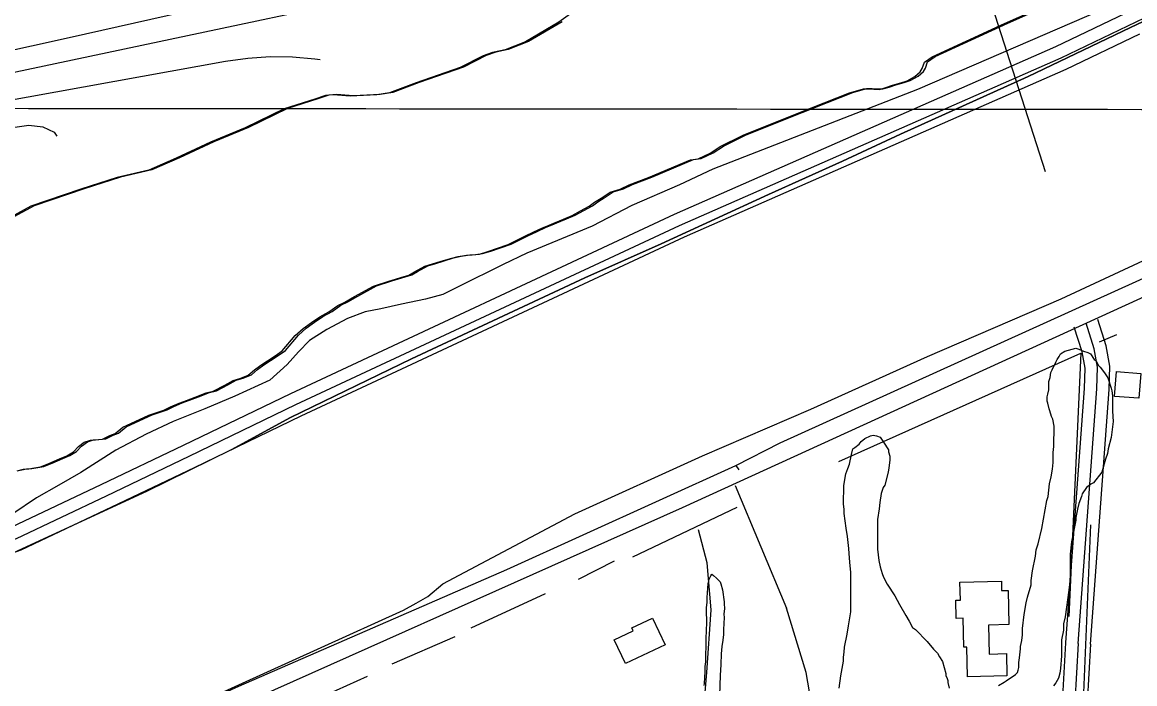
# Model space of a CAD drawing. Extents: x 3219052 to 3256913, y 800770 to 826146.
# Drawn here: x 3245682 to 3247032, y 811519 to 812321 of the extents above; entities that cross this region are included whole.
import ezdxf

# ---------------------------------------------------------------- set-up
doc = ezdxf.new("R2010")
doc.units = 0
for name, color, linetype in [('V-BLDG-OTLN', 7, 'Continuous'), ('V-DTCH-CNTR', 7, 'Continuous'), ('V-GRID-MAJR', 7, 'Continuous'), ('V-LEVE-TOET', 7, 'Continuous'), ('V-RIVR-RANG', 7, 'Continuous'), ('V-ROAD-CNTR', 7, 'Continuous'), ('V-SITE-VEGE', 7, 'Continuous'), ('V-TOPO-MINR', 7, 'Continuous'), ('V-TOPO-SHOR', 7, 'Continuous')]:
    doc.layers.add(name, color=color, linetype=linetype)

msp = doc.modelspace()

# ---------------------------------------------------------------- linework, layer by layer
at = {"layer": 'V-BLDG-OTLN'}
for points in [[(3247039.186, 811895.328), (3247036.9390000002, 811865.29), (3247007.499, 811867.492), (3247009.7460000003, 811897.528)], [(3246879.399, 811590.661), (3246854.546, 811590.0650000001), (3246855.39, 811554.963), (3246876.22, 811555.464), (3246876.87, 811528.4), (3246829.161, 811527.255), (3246828.295, 811563.304), (3246824.631, 811563.216), (3246823.788, 811598.3740000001), (3246815.4930000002, 811598.175), (3246814.967, 811620.138), (3246820.492, 811620.269), (3246819.964, 811642.316), (3246870.148, 811643.52), (3246870.427, 811632), (3246878.4020000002, 811632.193)], [(3246414.132, 811543.371), (3246400.48, 811572.246), (3246423.66, 811583.207), (3246421.997, 811586.725), (3246447.074, 811598.585), (3246462.3910000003, 811566.1900000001)]]:
    msp.add_lwpolyline(points, close=True, dxfattribs=at)
at = {"layer": 'V-DTCH-CNTR'}
msp.add_line((3246547.166, 811759.539), (3246609.413, 811610.5800000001), dxfattribs=at)
msp.add_lwpolyline([(3246775.637, 808768.466), (3246856.302, 809967.15), (3246889.997, 810502.295), (3246930.5270000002, 811068.604), (3246938.199, 811129.794), (3246934.713, 811154.8690000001), (3246921.532, 811164.583), (3246906.789, 811165.552), (3246895.343, 811163.817), (3246870.22, 811165.787), (3246845.0640000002, 811171.579), (3246817.136, 811182.806), (3246758.2970000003, 811235.251), (3246693.293, 811306.745), (3246660.066, 811363.772), (3246649.427, 811395.882), (3246645.38, 811422.5920000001), (3246643.312, 811473.876), (3246633.539, 811532.738), (3246609.413, 811610.5800000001)], dxfattribs=at)
at = {"layer": 'V-GRID-MAJR'}
msp.add_spline([(3223229.222, 812245.659), (3228465.955, 812237.661), (3233702.6890000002, 812230.425), (3238939.4250000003, 812223.951), (3244176.161, 812218.238), (3249412.899, 812213.287), (3254649.637, 812209.098), (3254649.6380000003, 812209.098)], degree=3, dxfattribs=at)
at = {"layer": 'V-LEVE-TOET'}
for points in [[(3247763.3340000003, 812644.04), (3247709.023, 812624.328), (3247680.566, 812612.247), (3247636.358, 812594.837), (3247544.4050000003, 812555.808), (3247377.894, 812484.009), (3247286.4080000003, 812444.743), (3247238.161, 812416.081), (3247134.186, 812366.309), (3247026.687, 812314.906), (3246902.717, 812255.36), (3246747.717, 812185.388), (3246677.384, 812152.6020000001), (3246587.538, 812112.389), (3246457.464, 812052.4010000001), (3246365.031, 812011.261), (3246154.507, 811912.898), (3246007.952, 811841.713), (3245935.951, 811802.8300000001), (3245833.004, 811752.0380000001), (3245603.157, 811646.2170000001)], [(3245935.951, 811802.8300000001), (3246007.952, 811841.713), (3246154.507, 811912.898), (3246365.031, 812011.261), (3246457.464, 812052.4010000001), (3246587.538, 812112.389), (3246677.384, 812152.6020000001), (3246747.717, 812185.388), (3246902.717, 812255.36), (3247026.687, 812314.906), (3247134.186, 812366.309), (3247238.161, 812416.081), (3247286.4080000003, 812444.743), (3247377.894, 812484.009), (3247544.4050000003, 812555.808), (3247636.358, 812594.837), (3247680.566, 812612.247), (3247709.023, 812624.328), (3247763.3340000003, 812644.04)], [(3245745.499, 811427.215), (3246144.744, 811608.202), (3246160.383, 811616.696), (3246174.2660000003, 811624.615), (3246192.645, 811640.262), (3246352.874, 811724.998), (3246507.406, 811795.441), (3246639.109, 811851.9), (3246780.704, 811916.062), (3246942.5100000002, 811985.77), (3247106.694, 812062.273), (3247244.054, 812124.106), (3247321.437, 812159.444), (3247392.9450000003, 812192.931), (3247422.578, 812205.242), (3247440.457, 812214.316), (3247454.115, 812223.88), (3247470.11, 812231.323), (3247511.7430000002, 812250.857), (3247567.982, 812281.593), (3247648.6380000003, 812313.394), (3247731.8910000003, 812349.177)]]:
    msp.add_lwpolyline(points, dxfattribs=at)
at = {"layer": 'V-RIVR-RANG'}
msp.add_line((3246923.7461, 812139.6356999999), (3246527.4886, 813377.7714000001), dxfattribs=at)
at = {"layer": 'V-ROAD-CNTR'}
for points in [[(3249090.1957824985, 812914.5411435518), (3248673.019616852, 812728.718515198), (3248028.039906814, 812435.2581021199), (3247188.542585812, 812054.4688636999), (3246482.7709973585, 811732.511507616), (3245852.5622577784, 811450.806071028)], [(3247697.3175682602, 812610.210752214), (3247673.0586167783, 812621.9257287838), (3247651.838659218, 812622.461727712), (3247619.2877243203, 812608.2057562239), (3247397.042168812, 812496.3859798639), (3246942.1730785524, 812277.776417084), (3246479.2540043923, 812074.2798240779), (3246014.044934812, 811857.161258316), (3245884.2711943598, 811794.431383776), (3245784.3013943, 811746.6614793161), (3245675.1216126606, 811694.8825828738), (3245575.947811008, 811659.7836530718), (3245501.463959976, 811633.8087050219), (3245456.5450498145, 811620.186732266), (3245398.805165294, 811602.747767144), (3245366.6482296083, 811598.251776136), (3245316.195330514, 811589.57979348), (3245275.8804111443, 811582.655807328), (3245229.6925035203, 811574.99982264), (3245010.15794259, 811520.5719314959), (3244626.581709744, 811445.23508217)], [(3247029.5629037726, 812336.4182997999), (3246935.9040910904, 812291.4063898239), (3246473.063016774, 812087.9437967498), (3246007.6089476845, 811870.7102312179), (3245877.773207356, 811807.951356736), (3245777.854407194, 811760.2054522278), (3245669.390624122, 811708.7655551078), (3245628.365706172, 811694.246584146)], [(3247037.521887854, 812306.9583587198), (3246948.4420660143, 812264.1464443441), (3246485.44499201, 812060.6158514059), (3246020.48092194, 811843.612285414), (3245890.769181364, 811780.911410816), (3245790.748381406, 811733.1175064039), (3245680.8526011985, 811680.9996106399), (3245637.82168726, 811665.770641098)], [(3246963.127036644, 811567.9328367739), (3246986.0009908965, 811876.4482197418), (3246986.710989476, 811903.0491665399), (3246982.65899758, 811925.188122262), (3246972.886017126, 811956.091060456)], [(3246978.086006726, 811566.8238389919), (3247000.985960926, 811875.693221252), (3247001.746959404, 811904.2121642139), (3246997.2449684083, 811928.8141150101), (3246987.187988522, 811960.61405141)], [(3246948.168066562, 811569.0418345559), (3246971.0160208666, 811877.2032182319), (3246971.6750195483, 811901.886168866), (3246968.073026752, 811921.562129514), (3246958.58404573, 811951.5680695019)], [(3246948.151066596, 811568.7788350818), (3246930.055102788, 811248.5674755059), (3246886.022190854, 810591.794789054), (3246850.3332622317, 810078.2598161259)], [(3246963.127036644, 811567.9328367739), (3246945.027072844, 811247.642477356), (3246900.987160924, 810590.7727910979), (3246865.2972323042, 810077.2198182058)], [(3246978.103006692, 811567.086838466), (3246959.9990429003, 811246.7174792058), (3246915.952130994, 810589.7507931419), (3246880.2612023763, 810076.1798202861)]]:
    msp.add_lwpolyline(points, dxfattribs=at)
at = {"layer": 'V-SITE-VEGE'}
for points in [[(3247074.5, 812372.434), (3246768.348, 812239.523), (3246519.965, 812143.21), (3246479.529, 812123.946), (3246421.765, 812098.905), (3246373.629, 812073.8640000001), (3246294.685, 812041.117), (3246265.802, 812027.635), (3246211.8880000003, 812000.667), (3246192.6350000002, 811991.035), (3246171.452, 811985.256), (3246142.572, 811979.476), (3246117.541, 811973.699), (3246098.288, 811969.8470000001), (3246077.105, 811962.142), (3246052.074, 811948.658), (3246030.894, 811935.174), (3246017.416, 811921.6900000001), (3246003.938, 811906.279), (3245982.758, 811887.017), (3245940.397, 811867.7540000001), (3245903.816, 811852.343), (3245865.305, 811836.933), (3245832.572, 811821.522), (3245795.988, 811802.261), (3245753.628, 811775.2930000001), (3245726.6720000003, 811759.881), (3245699.714, 811744.4720000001), (3245670.8310000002, 811725.211)], [(3246765.166, 812255.424), (3246771.762, 812261.027), (3246774.13, 812265.008), (3246776.745, 812272.9770000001), (3246786.162, 812279.275), (3246874.131, 812319.731), (3246995.4960000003, 812373.886)], [(3246358.738, 812339.375), (3246333.306, 812321.179), (3246292.825, 812297.649), (3246268.136, 812287.899), (3246252.862, 812284.446), (3246241.342, 812280.506), (3246213.815, 812266.309), (3246160.213, 812247.7660000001), (3246128.002, 812235.701), (3246112.732, 812233.187), (3246080.333, 812231.687), (3246059.683, 812233.187), (3246050.291, 812232.523), (3246037.126, 812228.122), (3246000.219, 812216.0800000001), (3245952.935, 812193.0480000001), (3245910.84, 812175.63), (3245869.207, 812156.329), (3245835.81, 812141.688), (3245797.508, 812132.939), (3245753.552, 812118.814), (3245692.896, 812098.189), (3245668.4250000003, 812084.682)], [(3245676.2260000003, 811777.378), (3245683.744, 811779.223), (3245690.316, 811779.4280000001), (3245697.365, 811780.806), (3245704.648, 811782.182), (3245714.759, 811786.1290000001), (3245727.696, 811791.703), (3245736.396, 811795.422), (3245744.397, 811800.3150000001), (3245750.529, 811806.625), (3245757.595, 811811.995), (3245765.117, 811814.307), (3245771.222, 811814.751), (3245779.912, 811815.6510000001), (3245788.616, 811820.072), (3245795.2, 811822.626), (3245804.387, 811830.0970000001), (3245836.14, 811844.511), (3245842.017, 811846.598), (3245854.244, 811850.77), (3245862.241, 811854.958), (3245872.59, 811859.138), (3245881.523, 811862.386), (3245892.341, 811866.562), (3245905.507, 811871.667), (3245913.968, 811873.7440000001), (3245928.0840000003, 811881.193), (3245938.204, 811886.782), (3245946.426, 811889.094), (3245956.539, 811893.0380000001), (3245964.08, 811899.813), (3245971.617, 811905.179), (3245979.858, 811910.541), (3245989.037, 811916.605), (3245997.747, 811922.669), (3246013.56, 811941.377), (3246022.987, 811949.786), (3246033.112, 811957.253), (3246043.235, 811963.78), (3246054.2970000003, 811970.0700000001), (3246065.128, 811977.768), (3246073.597, 811981.723), (3246085.596, 811988.475), (3246108.423, 812001.285), (3246126.99, 812007.0750000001), (3246134.986, 812009.6190000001), (3246142.977, 812012.166), (3246151.204, 812014.4770000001), (3246158.0300000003, 812018.675), (3246170.736, 812025.4230000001), (3246180.136, 812028.198), (3246189.303, 812030.975), (3246201.7630000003, 812034.911), (3246211.159, 812036.982), (3246221.497, 812038.8150000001), (3246228.307, 812039.253), (3246236.997, 812040.154), (3246247.1010000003, 812043.161), (3246258.857, 812047.335), (3246271.788, 812051.738), (3246292.02, 812061.742), (3246303.075, 812067.0920000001), (3246313.426, 812071.976), (3246321.419, 812074.993), (3246327.066, 812077.549), (3246338.823, 812082.427), (3246349.4050000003, 812086.841), (3246359.7600000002, 812092.4280000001), (3246370.113, 812098.252), (3246376.705, 812102.915), (3246384.475, 812108.0480000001), (3246395.538, 812115.039), (3246407.7630000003, 812118.976), (3246418.818, 812124.0920000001), (3246442.096, 812132.908), (3246492.894, 812154.515), (3246502.288, 812155.647), (3246516.872, 812162.625), (3246529.113, 812170.5530000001), (3246556.874, 812184.278), (3246624.597, 812211.209), (3246685.971, 812235.8200000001), (3246702.892, 812240.441), (3246709.466, 812240.412), (3246715.5670000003, 812240.15), (3246722.375, 812239.886), (3246730.128, 812241.962), (3246738.124, 812244.981), (3246748.231, 812247.752), (3246755.753, 812250.302), (3246765.166, 812255.424)], [(3246895.869, 811585.89), (3246897.63, 811602.763), (3246900.225, 811617.099), (3246901.943, 811623.845), (3246906.234, 811639.0210000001), (3246906.254, 811644.085), (3246907.995, 811655.894), (3246911.448, 811673.605), (3246912.327, 811681.197), (3246914.893, 811688.783), (3246919.196, 811707.336), (3246925.254, 811741.073), (3246926.964, 811746.1290000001), (3246928.719, 811761.3150000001), (3246930.443, 811769.7490000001), (3246932.174, 811779.0260000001), (3246933.054, 811787.464), (3246933.106, 811799.281), (3246933.984, 811806.873), (3246934.093, 811831.351), (3246932.44, 811839.799), (3246930.769, 811843.184), (3246929.11, 811849.942), (3246928.276, 811852.48), (3246926.6180000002, 811859.238), (3246925.784, 811861.7760000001), (3246925.809, 811866.84), (3246926.667, 811870.211), (3246927.5330000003, 811875.274), (3246927.578, 811885.4010000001), (3246929.288, 811890.46), (3246930.159, 811896.3640000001), (3246931.863, 811899.733), (3246936.122, 811908.998), (3246937.826, 811912.367), (3246940.374, 811915.732), (3246942.076, 811919.101), (3246947.157, 811922.456), (3246960.676, 811925.774), (3246964.049, 811924.9130000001), (3246969.9450000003, 811922.355), (3246975.004, 811920.645), (3246978.373, 811918.941), (3246982.563, 811912.171), (3246985.088, 811910.471), (3246987.597, 811905.3960000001), (3246990.12, 811902.8520000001), (3246995.154, 811896.078), (3246999.346, 811890.1510000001), (3247003.512, 811877.469), (3247004.341, 811874.09), (3247005.1580000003, 811868.1780000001), (3247005.076, 811849.608), (3247005.865, 811836.944), (3247003.248, 811817.541), (3246999.811, 811804.051), (3246998.941, 811798.144), (3246996.379, 811791.404), (3246992.088, 811775.385), (3246981.903, 811762.767), (3246978.5160000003, 811761.096), (3246973.437, 811756.898), (3246968.3370000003, 811749.324), (3246967.4790000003, 811745.951), (3246964.065, 811737.523), (3246962.347, 811730.779), (3246960.614, 811720.656), (3246960.6, 811717.281), (3246955.421, 811691.136), (3246953.663, 811675.9500000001), (3246953.549, 811649.785), (3246952.656, 811638.816), (3246950.901, 811623.628), (3246947.419, 811600.01), (3246945.6950000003, 811591.577), (3246945.662, 811583.981), (3246943.077, 811572.174), (3246942.991, 811552.759), (3246942.08, 811537.569), (3246941.21, 811531.667), (3246939.495, 811525.764), (3246936.094, 811519.87), (3246933.546, 811516.505)], [(3246673.5500000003, 811513.433), (3246675.305, 811528.6190000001), (3246678.7600000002, 811546.3300000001), (3246678.7830000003, 811551.393), (3246679.653, 811557.299), (3246679.68, 811563.208), (3246683.127, 811579.229), (3246684.859, 811589.353), (3246687.466, 811606.2220000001), (3246687.518, 811618.039), (3246687.622, 811641.675), (3246687.679, 811654.336), (3246686.8680000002, 811661.936), (3246686.066, 811671.224), (3246685.273, 811683.045), (3246683.647, 811697.4010000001), (3246682.004, 811707.539), (3246679.551, 811725.274), (3246679.574, 811730.337), (3246678.758, 811737.095), (3246678.857, 811759.042), (3246680.589, 811769.1630000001), (3246681.452, 811773.38), (3246684.014, 811780.122), (3246685.724, 811785.18), (3246688.308, 811796.983), (3246690.026, 811803.729), (3246692.566, 811805.406), (3246697.649, 811809.605), (3246700.197, 811812.97), (3246704.432, 811816.326), (3246711.199, 811819.675), (3246714.58, 811820.502), (3246718.7970000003, 811819.64), (3246723.0100000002, 811817.934), (3246727.204, 811812.005), (3246733.071, 811802.6950000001), (3246733.059, 811800.164), (3246734.724, 811795.091), (3246734.704, 811790.028), (3246733.819, 811780.746), (3246732.951, 811775.686), (3246728.66, 811759.666), (3246726.96, 811757.1410000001), (3246724.394, 811749.555), (3246722.659, 811738.59), (3246721.781, 811730.996), (3246720.038, 811718.344), (3246719.876, 811682.047), (3246721.504, 811668.535), (3246723.159, 811660.93), (3246725.656, 811652.476), (3246727.325, 811648.251), (3246731.507, 811639.7930000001), (3246740.727, 811625.402), (3246746.592, 811615.246), (3246754.131, 811601.706), (3246758.319, 811594.936), (3246762.507, 811587.321), (3246765.872, 811584.773), (3246780.159, 811570.362), (3246787.714, 811561.0430000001), (3246792.756, 811555.956), (3246795.218, 811551.694), (3246798.62, 811545.802), (3246802.7770000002, 811531.433), (3246802.767, 811528.902), (3246804.438, 811525.517), (3246805.272, 811522.981), (3246805.259, 811520.448), (3246806.918, 811513.687)], [(3246509.6920000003, 811516.649), (3246510.122, 811519.373), (3246510.9080000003, 811533.889), (3246510.859, 811539.783), (3246511.717, 811545.683), (3246511.654, 811553.392), (3246512.008, 811565.182), (3246511.914, 811576.518), (3246512.332, 811580.6020000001), (3246512.285, 811586.496), (3246512.705, 811590.579), (3246512.535, 811610.982), (3246513.384, 811617.789), (3246513.335, 811623.683), (3246514.556, 811640.469), (3246515.437, 811643.649), (3246515.8710000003, 811645.92), (3246516.7600000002, 811648.196), (3246517.65, 811650.0160000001), (3246518.9960000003, 811651.841), (3246520.825, 811650.0430000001), (3246524.478, 811646.899), (3246529.0500000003, 811642.402), (3246529.975, 811640.143), (3246531.849, 811632.905), (3246533.7830000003, 811618.412), (3246533.805, 811615.692), (3246534.305, 811610.255), (3246533.455, 811603.447), (3246533.94, 811599.3690000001), (3246533.156, 811584.855), (3246533.2090000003, 811578.509), (3246532.357, 811571.699), (3246531.063, 811563.98), (3246530.227, 811555.36), (3246529.883, 811542.208), (3246529.0840000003, 811529.051), (3246528.38, 811505.0160000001)], [(3246866.863, 811516.8), (3246873.636, 811520.99), (3246876.1750000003, 811522.67), (3246887.181, 811530.2170000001), (3246889.725, 811532.738), (3246890.5810000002, 811535.265), (3246891.4390000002, 811538.638), (3246891.466, 811544.547), (3246892.3340000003, 811550.451), (3246893.227, 811561.42), (3246893.239, 811563.953), (3246894.9620000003, 811571.541), (3246895.8340000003, 811578.291), (3246895.869, 811585.89)]]:
    msp.add_lwpolyline(points, dxfattribs=at)
at = {"layer": 'V-TOPO-MINR'}
for points in [[(3245647.4315122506, 812282.5558882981), (3245739.189629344, 812302.6424204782), (3246436.545420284, 812459.4352019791)], [(3244976.741654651, 812017.5415380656), (3244972.4183100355, 812020.8946671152), (3244968.7716254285, 812025.86561689), (3244967.0590405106, 812030.9350922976), (3244968.247605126, 812036.1523561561), (3244971.37026943, 812041.4681456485), (3245005.8667857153, 812073.1501810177), (3245030.2173018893, 812092.2735681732), (3245056.03052257, 812108.6462390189), (3245084.0378000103, 812120.8928354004), (3245113.5077819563, 812130.3887154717), (3245474.8266814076, 812216.7284715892), (3245517.3772896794, 812226.7218056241), (3245559.9776203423, 812236.4944661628), (3245602.6525345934, 812245.9361164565), (3245645.377171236, 812255.1570932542), (3246322.423005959, 812398.5311931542), (3246339.5907956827, 812401.9520276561), (3246354.5538149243, 812404.6855744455)], [(3245187.7475616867, 812062.6911505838), (3245183.9783400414, 812072.3622582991), (3245186.4823761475, 812084.7148521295), (3245193.7070360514, 812097.4735377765), (3245195.428317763, 812099.0634585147), (3245211.553218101, 812111.789896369), (3245228.656504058, 812122.6827346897), (3245247.2273684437, 812130.8251737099), (3245266.776618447, 812137.134013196), (3245507.8455806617, 812194.740250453), (3245536.2385596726, 812201.275689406), (3245564.6979339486, 812207.4946819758), (3245593.2569011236, 812213.2390049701), (3245621.882263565, 812218.6668815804), (3245928.837053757, 812274.2276249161), (3245955.90741996, 812277.8326750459), (3245983.0185366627, 812279.7527998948), (3246010.190779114, 812279.1455368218), (3246037.403772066, 812276.8533484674), (3246043.629115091, 812276.0349919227)], [(3245383.9282058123, 812104.6685539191), (3245382.5972239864, 812106.1394423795), (3245380.0211352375, 812112.0145427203), (3245381.158727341, 812118.3279349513), (3245384.772106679, 812124.9335217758), (3245392.7819294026, 812131.2856852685), (3245401.282504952, 812136.7211885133), (3245410.519209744, 812140.781701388), (3245420.246667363, 812143.9255540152), (3245540.868071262, 812172.7498603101), (3245555.07792322, 812175.9339297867), (3245569.3388790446, 812178.8486131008), (3245583.6764906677, 812181.359217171), (3245598.065206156, 812183.6004350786), (3245690.265070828, 812196.6298951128), (3245707.3143692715, 812194.250815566), (3245721.0463542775, 812187.8849695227), (3245724.487132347, 812183.03346661)]]:
    msp.add_lwpolyline(points, dxfattribs=at)
at = {"layer": 'V-TOPO-SHOR'}
for p, q in [((3246989.1904995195, 811933.7125690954), (3247010.0341246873, 811942.3461868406)), ((3246673.0324794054, 811788.5964988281), (3246966.60050909, 811919.8762291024)), ((3246966.60050909, 811919.8762291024), (3246952.0476102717, 811600.5819391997)), ((3246422.8835159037, 811672.8449134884), (3246549.6989068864, 811733.3202486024)), ((3246978.312198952, 811711.5963836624), (3246967.353876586, 811451.3002278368)), ((3246400.311712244, 811667.6858394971), (3246356.8780966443, 811645.2158817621)), ((3246316.9262995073, 811627.9450089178), (3246226.595436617, 811586.4832745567)), ((3246131.0545767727, 811543.2969990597), (3246207.483627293, 811576.1105662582)), ((3245948.048, 811459.452), (3246101.061, 811527.978))]:
    msp.add_line(p, q, dxfattribs=at)
for points in [[(3246342.69, 812082.859), (3246353.272, 812087.273), (3246363.624, 812092.86), (3246373.9790000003, 812098.682), (3246380.572, 812103.3470000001), (3246388.342, 812108.478), (3246399.4050000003, 812115.4720000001), (3246411.628, 812119.408), (3246422.685, 812124.524), (3246445.96, 812133.34), (3246496.761, 812154.947), (3246506.1550000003, 812156.079), (3246520.739, 812163.057), (3246532.98, 812170.985), (3246560.74, 812184.71), (3246628.464, 812211.642), (3246689.838, 812236.252), (3246706.759, 812240.873), (3246713.333, 812240.844), (3246719.434, 812240.582), (3246726.239, 812240.318), (3246733.995, 812242.394), (3246741.99, 812245.411), (3246752.095, 812248.184), (3246759.6180000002, 812250.734), (3246769.0300000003, 812255.856), (3246775.629, 812261.459), (3246777.992, 812265.4400000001), (3246780.61, 812273.409), (3246790.026, 812279.707), (3246877.998, 812320.161), (3246999.361, 812374.318)], [(3246337.17, 812321.611), (3246296.6920000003, 812298.082), (3246272.001, 812288.331), (3246256.727, 812284.876)], [(3246256.727, 812284.876), (3246245.2090000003, 812280.938), (3246217.682, 812266.741), (3246164.08, 812248.198), (3246131.869, 812236.134), (3246116.599, 812233.6190000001), (3246084.199, 812232.12), (3246063.549, 812233.6190000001), (3246054.1550000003, 812232.9550000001), (3246040.9930000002, 812228.554), (3246004.086, 812216.512), (3245956.802, 812193.48), (3245914.707, 812176.062), (3245873.073, 812156.761), (3245839.674, 812142.12), (3245801.375, 812133.3690000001), (3245757.416, 812119.2440000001), (3245696.7630000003, 812098.621), (3245672.291, 812085.1140000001)], [(3245680.088, 811777.81), (3245687.608, 811779.655), (3245694.182, 811779.86), (3245701.232, 811781.238), (3245708.512, 811782.6140000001), (3245718.625, 811786.561), (3245731.56, 811792.135), (3245740.2600000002, 811795.855), (3245748.264, 811800.747), (3245754.396, 811807.057), (3245761.461, 811812.427), (3245768.984, 811814.7390000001), (3245775.089, 811815.184), (3245783.776, 811816.083), (3245792.482, 811820.5040000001), (3245799.0670000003, 811823.058), (3245808.254, 811830.529), (3245840.006, 811844.943), (3245845.884, 811847.03), (3245858.108, 811851.202), (3245866.108, 811855.39), (3245876.454, 811859.5700000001), (3245885.39, 811862.816), (3245896.205, 811866.9940000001), (3245909.374, 811872.1), (3245917.832, 811874.176), (3245931.949, 811881.625), (3245942.068, 811887.214), (3245950.295, 811889.5260000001), (3245960.406, 811893.47), (3245967.947, 811900.245), (3245975.483, 811905.611), (3245983.722, 811910.973), (3245992.904, 811917.037), (3246001.616, 811923.101), (3246017.426, 811941.809), (3246026.8510000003, 811950.218), (3246036.9790000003, 811957.685), (3246047.102, 811964.212), (3246058.161, 811970.502), (3246068.9930000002, 811978.2000000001), (3246077.4620000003, 811982.155), (3246089.463, 811988.907), (3246112.29, 812001.7170000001), (3246130.859, 812007.505), (3246138.85, 812010.051), (3246146.844, 812012.599), (3246155.068, 812014.909), (3246161.894, 812019.105), (3246174.6, 812025.855), (3246184.003, 812028.63), (3246193.169, 812031.407), (3246205.627, 812035.344), (3246215.026, 812037.414), (3246225.364, 812039.245), (3246232.1720000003, 812039.685), (3246240.861, 812040.586), (3246250.968, 812043.593), (3246262.724, 812047.767), (3246275.6550000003, 812052.17), (3246295.8850000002, 812062.174), (3246306.9420000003, 812067.524), (3246317.29, 812072.408), (3246325.286, 812075.425), (3246330.93, 812077.981), (3246342.69, 812082.859)], [(3246548.068936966, 811783.6520287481), (3246601.9261838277, 811811.3065219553), (3247090.0541143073, 812032.4224349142)], [(3245146.485185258, 811274.6286798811), (3245337.4577843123, 811308.9376348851), (3245495.453135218, 811341.5802464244), (3245590.9576215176, 811367.411989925), (3245696.8966511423, 811403.6346284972), (3245766.380251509, 811434.7272919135), (3245945.302886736, 811515.9189447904), (3246270.130898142, 811657.5459218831), (3246548.068936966, 811783.6520287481), (3246551.528931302, 811778.43839444)], [(3246512.84, 811532.5530000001), (3246518.1988597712, 811608.4330906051), (3246513.1125328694, 811665.7139582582), (3246502.783472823, 811705.6512059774), (3246502.783472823, 811705.6512059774)], [(3246222.773, 807479.2710000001), (3246230.619, 807644.055), (3246228.311, 807755.998), (3246271.372, 808207.552), (3246328.52, 808715.103), (3246344.052, 809132.181), (3246366.844, 809601.04), (3246382.9760000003, 809976.598), (3246407.867, 810303.817), (3246437.961, 810662.0530000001), (3246473.86, 811004.7980000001), (3246499.466, 811372.752), (3246512.84, 811532.5530000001)]]:
    msp.add_lwpolyline(points, dxfattribs=at)

doc.saveas('drawing.dxf')
